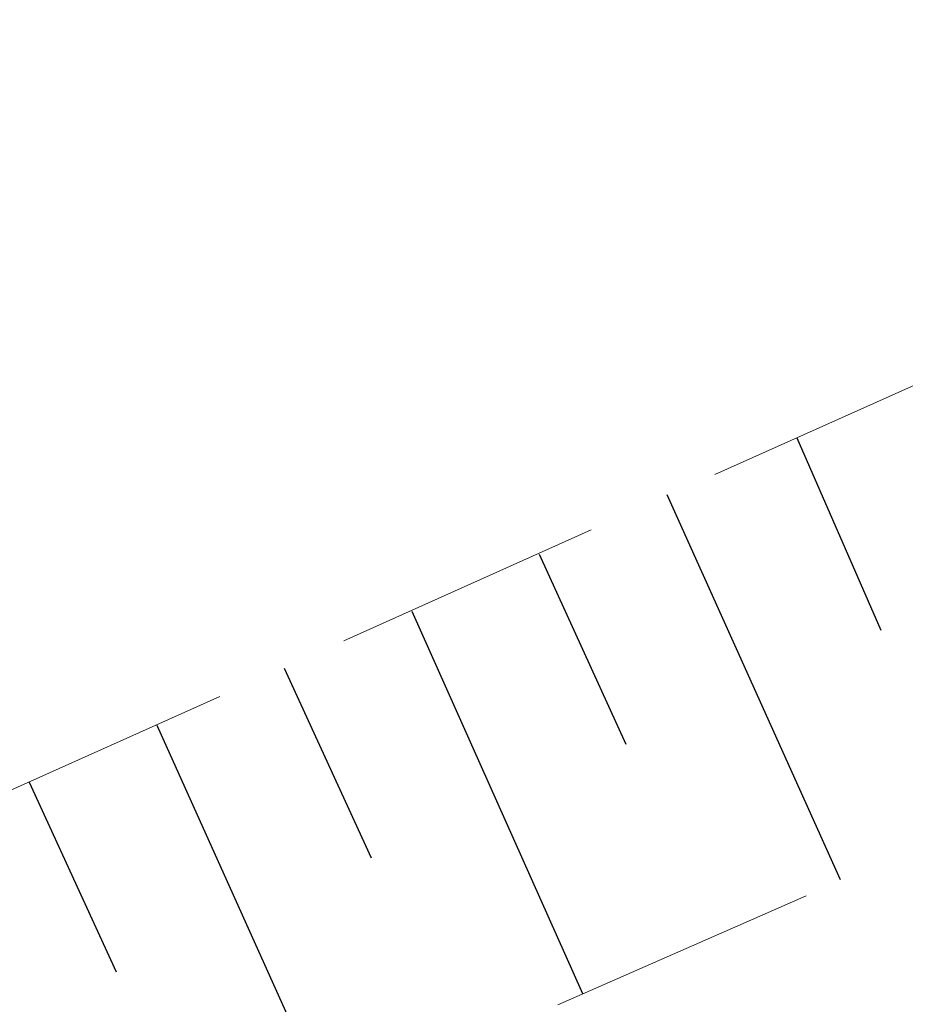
# Model space of a CAD drawing. Header units: metres. Extents: x 7523615 to 7533948, y 5492686 to 5502120.
# Tile 511 of 656: x 7531217.42 to 7531220.68, y 5499075.1 to 5499078.73. Entities that reach past the tile are written whole.
import ezdxf

# ---------------------------------------------------------------- set-up
doc = ezdxf.new("R2010")
doc.units = ezdxf.units.M
doc.linetypes.add('1.0_0.5', pattern=[1.5, 1, -0.5])

msp = doc.modelspace()

# ---------------------------------------------------------------- linework, layer by layer
at = {"layer": '000 Inne (niezydentyfikowane)', "color": 7, "linetype": 'CONTINUOUS', "lineweight": 25, "flags": 128}
for points in [[(7531220.28, 5499077.19), (7531220.59, 5499076.48)], [(7531219.8, 5499076.98), (7531220.44, 5499075.56)], [(7531219.33, 5499076.76), (7531219.65, 5499076.06)], [(7531218.86, 5499076.55), (7531219.49, 5499075.14)], [(7531218.39, 5499076.34), (7531218.71, 5499075.64)], [(7531217.92, 5499076.13), (7531218.55, 5499074.73)], [(7531217.45, 5499075.92), (7531217.77, 5499075.22)]]:
    msp.add_lwpolyline(points, dxfattribs=at)
at = {"layer": 'skarpa nieumocniona', "color": 7, "linetype": '1.0_0.5', "lineweight": 18, "flags": 128}
msp.add_lwpolyline([(7531506.46, 5499259.74), (7531477.66, 5499244.45), (7531425.13, 5499215.04), (7531402.52, 5499199.71), (7531363.2, 5499166.6), (7531329.4, 5499138.81), (7531286.39, 5499107.01), (7531243.09, 5499085.51), (7531208.05, 5499070.11), (7531174.88, 5499053.99), (7531131.5, 5499027.17), (7531096, 5499001.97), (7531090.64, 5498997.56), (7531093.54, 5499001.23), (7531094.57, 5499003.01), (7531131.88, 5499029.31), (7531174.97, 5499055.87), (7531208.02, 5499071.69), (7531242.95, 5499087.36), (7531285.09, 5499107.95), (7531328.43, 5499140.14), (7531362.22, 5499167.65), (7531402.11, 5499201.31), (7531422.93, 5499216.4), (7531477.57, 5499246.07), (7531506.06, 5499260.89)], close=True, dxfattribs=at)
msp.add_lwpolyline([(7531506.46, 5499259.74), (7531477.66, 5499244.45), (7531425.13, 5499215.04), (7531402.52, 5499199.71), (7531363.2, 5499166.6), (7531329.4, 5499138.81), (7531286.39, 5499107.01), (7531243.09, 5499085.51), (7531208.05, 5499070.11), (7531174.88, 5499053.99), (7531131.5, 5499027.17), (7531096, 5499001.97), (7531090.64, 5498997.56), (7531093.54, 5499001.23), (7531094.57, 5499003.01), (7531131.88, 5499029.31), (7531174.97, 5499055.87), (7531208.02, 5499071.69), (7531242.95, 5499087.36), (7531285.09, 5499107.95), (7531328.43, 5499140.14), (7531362.22, 5499167.65), (7531402.11, 5499201.31), (7531422.93, 5499216.4), (7531477.57, 5499246.07), (7531506.06, 5499260.89)], close=True, dxfattribs=at)

doc.saveas('drawing.dxf')
